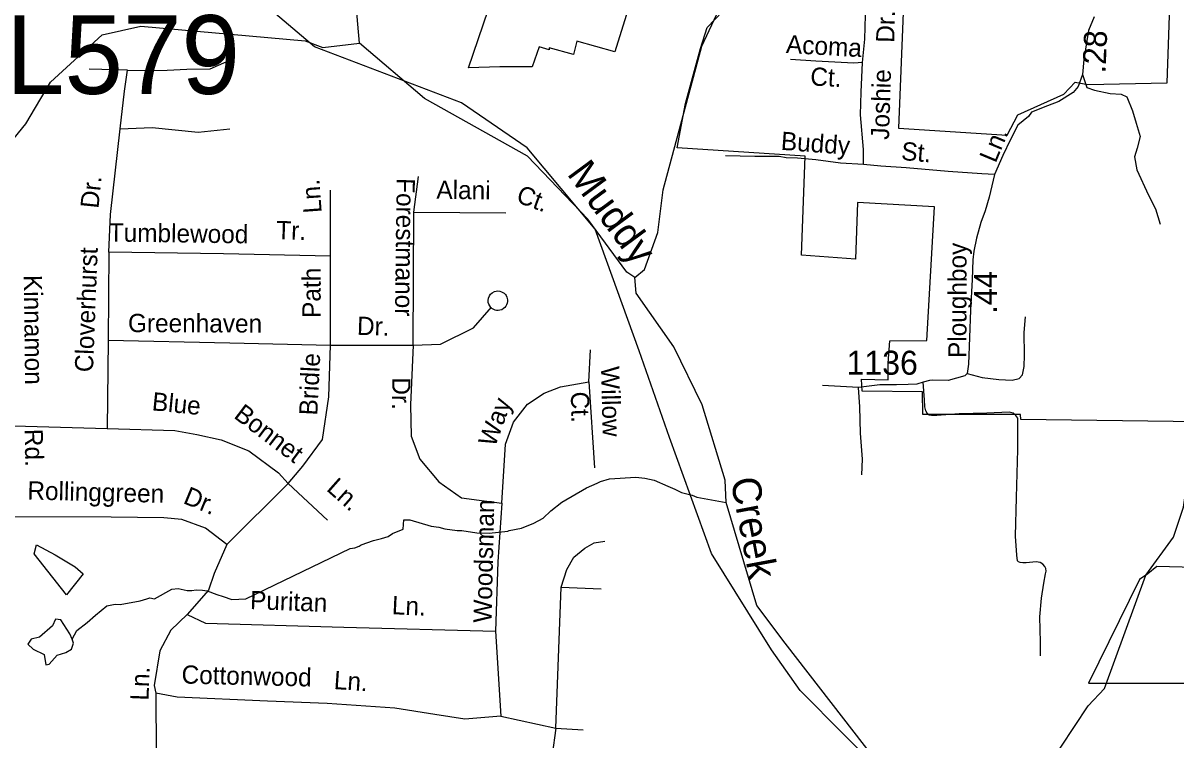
# Model space of a CAD drawing. Extents: x 1547597 to 1699558, y 810033 to 920809.
# Drawn here: x 1595166 to 1601176, y 832546 to 836281 of the extents above; entities that cross this region are included whole.
import ezdxf

# ---------------------------------------------------------------- set-up
doc = ezdxf.new("R2010")
doc.units = 0
for name, color, linetype in [('Exist Boundary Political City Limit New', 7, 'Continuous'), ('Exist Hydrographic Creek Single Shore', 7, 'Continuous'), ('Exist Hydrographic Creek Single Shore Label', 7, 'Continuous'), ('Exist Hydrographic Misc Water Feature', 7, 'Continuous'), ('Exist Road Non-System Type 51', 7, 'Continuous'), ('Exist Road Non-System Type 51 Label', 7, 'Continuous'), ('Exist Road Primary Interstate Structure Cantilever Sign Number Label', 7, 'Continuous'), ('Exist Road Secondary Mileage Hundredths English Label', 7, 'Continuous'), ('Exist Road Secondary Type 51 Attributed', 7, 'Continuous'), ('Exist Road Secondary Type 51 Label', 7, 'Continuous'), ('Exist Road Secondary Type 51 Number Label', 7, 'Continuous'), ('Map Preparation Boundary City Limit Buffer Line', 7, 'Continuous')]:
    doc.layers.add(name, color=color, linetype=linetype)

msp = doc.modelspace()

# ---------------------------------------------------------------- linework, layer by layer
at = {"layer": 'Exist Boundary Political City Limit New'}
for points in [[(1598336.9, 836405), (1598250.8, 836131.5), (1598052.8, 836186.1), (1598034.9, 836117.1), (1597908.3, 836151.6), (1597908.3, 836141.4), (1597857.2, 836156.7), (1597820.1, 836053.2), (1597651.8, 836052.2), (1597488.5, 836048.4), (1597721.5, 836731.6)], [(1599758.1, 836422.3), (1599730, 835733.3), (1600296.4, 835696.1), (1600352.5, 835802.1), (1600591.8, 835911.1), (1600651.1, 835973.4), (1600716.5, 835961), (1601131.1, 835970.3), (1601154.7, 836671.8)], [(1595159.9, 823742.9), (1596126.5, 824626.4), (1596938.9, 825577.9), (1598671.6, 827755.3), (1599119.8, 828312.6), (1599862.2, 829685.3), (1600674.7, 831289.2), (1600128.4, 831887.3), (1599217.9, 832804.7), (1599067.4, 833015.2), (1598754.8, 833517.5), (1598535.5, 834121.7), (1598377.2, 834572.6), (1598149, 835207), (1597793.5, 835631), (1597451.9, 835864.5), (1596684.8, 836157), (1596268.5, 836512.2)], [(1598575.3, 835630.2), (1598620.4, 835861.2), (1598698.3, 836148), (1598732.6, 836257.1), (1598854.2, 836384.9)], [(1601293.8, 834204.1), (1600367.5, 834215.4), (1600365.1, 834242.3), (1599856.8, 834242.2), (1599854.3, 834359.7), (1599540.1, 834364.1), (1599537.6, 834425.2), (1599675.7, 834421.5), (1599675.7, 834509.5), (1599684.2, 834625.6), (1599878, 834626.7), (1599917.6, 835323.4), (1599517, 835345.9), (1599505.8, 835051), (1599224.5, 835071.3), (1599242.5, 835586.8), (1598575.3, 835630.2)], [(1603421.4, 832669.8), (1601491.4, 833138.1), (1601538.1, 833437.3), (1601077.1, 833450.4), (1601028.9, 833411.5), (1600986.1, 833381.7), (1600719.9, 832841.9), (1601453.4, 832841.9), (1601429.8, 832383.4), (1602099.7, 832365), (1602643.2, 832306.7), (1603010, 832154), (1603216.6, 832429.6), (1603421.4, 832669.8)]]:
    msp.add_lwpolyline(points, dxfattribs=at)
at = {"layer": 'Exist Hydrographic Creek Single Shore'}
for points in [[(1596920.6, 836176.3), (1596899.6, 836416.3), (1596863.6, 836853.5), (1596841.5, 837060.8), (1596739.7, 837571.8), (1596462.6, 838056.7), (1596145.6, 838660.5), (1595871.6, 839391.6)], [(1600064.7, 831799.1), (1600148.6, 831863), (1600718.7, 832724.7), (1600803.7, 832814.9), (1601019.6, 833404.6), (1601163.6, 833602), (1601215.6, 833758.5), (1601280.6, 834216.7), (1601410.6, 834647.4), (1601633.6, 835105.8), (1601705.6, 835495), (1601841.7, 835653), (1602126.7, 835808.1), (1602210.6, 835881.9), (1602311.6, 835929.1), (1602691.7, 836256.2), (1603153.7, 837143)], [(1598355.7, 834955.5), (1598405.6, 834997.3), (1598475.6, 835189.5), (1598503.6, 835412.1), (1598704.7, 836159.8), (1598859.6, 836491.5)], [(1598355.7, 834955.5), (1598313.6, 834982.7), (1598109.6, 835259.3), (1597796.6, 835587.3), (1597258.6, 835887.1), (1596920.6, 836176.3)], [(1600064.7, 831799.1), (1600023.7, 831842.6), (1599860.6, 832108.5), (1599793, 832208.7), (1599139.7, 833050.6), (1598991.5, 833246), (1598831.6, 833783.8), (1598825.6, 833898.9), (1598705.6, 834291.9), (1598559.6, 834593.6), (1598362.6, 834873.4), (1598355.7, 834955.5)]]:
    msp.add_lwpolyline(points, dxfattribs=at)
at = {"layer": 'Exist Hydrographic Misc Water Feature'}
for points in [[(1594009.6, 834813.8), (1594447.6, 835074.1), (1594649.6, 835237.5), (1594826.6, 835444), (1595011.6, 835551.9), (1595181.6, 835755.2), (1595309.6, 835972.6), (1595579.6, 836219.9), (1595779.6, 836265), (1596637.6, 836188.6), (1596728.6, 836153.9), (1596920.6, 836176.3)], [(1597151.9, 833693.6), (1597181.8, 833693.3), (1597293.3, 833659.8), (1597333.2, 833655.2), (1597365.1, 833646.7), (1597428.9, 833637.9), (1597452.9, 833637.6), (1597532.7, 833624.4), (1597596.7, 833623.5), (1597692.7, 833634.2), (1597700.7, 833638.1), (1597764.9, 833649.2), (1597829.2, 833676.3), (1597877.5, 833701.6), (1597918, 833739), (1597974.6, 833784.2), (1598103.6, 833860.4), (1598159.8, 833883.6), (1598175.9, 833893.4), (1598224.1, 833906.7), (1598360.2, 833914.8), (1598408.1, 833910.2), (1598455.9, 833899.5), (1598527.4, 833868.5), (1598563.2, 833852), (1598599, 833835.5), (1598654.7, 833820.7), (1598678.5, 833810.4), (1598831.6, 833783.8)], [(1595421.8, 833072), (1595446.9, 833115.6), (1595501.4, 833157.4), (1595544.7, 833196.5), (1595602.6, 833245.7), (1595647.4, 833254.4), (1595672, 833251.5), (1595777.5, 833271.7), (1595811.2, 833282.2), (1595827.3, 833285.9), (1595851.3, 833281.9), (1595942.4, 833331.1), (1595974.5, 833334.6), (1596021.5, 833325.6), (1596045.4, 833325.2), (1596068.8, 833328.3), (1596102.3, 833327.2), (1596126.2, 833322.9), (1596176.7, 833304.6), (1596209.9, 833293), (1596254.7, 833277.1), (1596328.5, 833281.4), (1596871.9, 833544), (1596896, 833547.7), (1596918.4, 833556.4), (1596929.7, 833562.4), (1596994, 833585.6), (1597034.1, 833595.4), (1597070.2, 833607), (1597091.8, 833621.3), (1597148.1, 833644.5), (1597151.9, 833693.6)], [(1595479.7, 833412.1), (1595392.9, 833302.1), (1595225.2, 833516.3), (1595236.8, 833562.6), (1595333.6, 833510.5), (1595437.7, 833448.3), (1595479.7, 833412.1)], [(1595410.3, 833099.5), (1595364, 833171.9), (1595335.1, 833174.8), (1595319.2, 833141.5), (1595252.7, 833082.2), (1595207.9, 833070.6), (1595190.5, 833046), (1595219.4, 833019.9), (1595277.3, 832991), (1595285.9, 832937.5), (1595301.8, 832940.4), (1595343.8, 832988.1), (1595390, 833002.6), (1595419, 833019.9), (1595429.1, 833050.3), (1595421.8, 833072), (1595410.3, 833099.5)]]:
    msp.add_lwpolyline(points, dxfattribs=at)
at = {"layer": 'Exist Road Non-System Type 51'}
for p, q in [((1597943.5, 832607.4), (1597972, 833342.7)), ((1597972, 833342.7), (1598180.5, 833333.5)), ((1597943.5, 832607.4), (1598085.7, 832598.2))]:
    msp.add_line(p, q, dxfattribs=at)
for points in [[(1599542.7, 836075.3), (1599554.2, 836197), (1599557.1, 836321.7), (1599560, 836423.1)], [(1595711.1, 836035.9), (1595830.7, 836033.5), (1595916.9, 836035.9), (1596019.7, 836040.7), (1596141.7, 836043.1), (1596256.5, 836093.4)], [(1599542.7, 836075.3), (1599496.8, 836071.3), (1599299.3, 836081.9), (1599167.7, 836091.5)], [(1599548, 835544.9), (1599547, 835622.8), (1599532.1, 835802.6), (1599535.5, 835920.4), (1599542.7, 836075.3)], [(1595711.1, 836035.9), (1595510.2, 836040.7)], [(1595672.9, 835729.4), (1595694.4, 835925.8), (1595711.1, 836035.9)], [(1600689.3, 836012.4), (1600711.3, 835945.7), (1600751.9, 835931.2), (1600833, 835913.8), (1600890.9, 835910.9), (1600919.8, 835896.4), (1600948.8, 835824), (1600969.1, 835760.2), (1600989.3, 835690.7), (1600974.8, 835629.8), (1600960.4, 835583.4), (1600971.9, 835516.8), (1601032.8, 835383.5), (1601070.4, 835313.9), (1601093.6, 835232.8)], [(1595613.6, 835087.3), (1595621.8, 835284.1), (1595672.9, 835729.4)], [(1595672.9, 835729.4), (1595840.3, 835736.6), (1596079.5, 835712.7), (1596244.6, 835729.4)], [(1599548, 835544.9), (1599428.2, 835550.4), (1599299.4, 835568.2), (1599203.9, 835576.9), (1599144.9, 835578.9), (1599108.3, 835585.6), (1599047.5, 835585.6), (1598980.9, 835585.6), (1598827.4, 835588.5)], [(1600229.5, 835491.3), (1600163.6, 835496), (1599988.9, 835507.2), (1599769.5, 835526), (1599637.9, 835535.7), (1599548, 835544.9)], [(1597203.3, 835296.4), (1597227.9, 835481)], [(1596769, 835066.8), (1596769, 835411.2)], [(1597199.2, 834603.5), (1597203.3, 835296.4)], [(1597203.3, 835296.4), (1597682.7, 835292.3)], [(1595613.6, 835087.3), (1595609.5, 834628.1)], [(1596769, 835066.8), (1596211.8, 835079.1), (1595613.6, 835087.3)], [(1596769, 834603.5), (1596769, 835066.8)], [(1597610.7, 834794.2), (1597604.8, 834799.3), (1597598.8, 834807.2), (1597593.9, 834816.5), (1597591.5, 834826), (1597590.5, 834836.2), (1597592.6, 834847.7), (1597597.6, 834859.9), (1597603.8, 834867.9), (1597612, 834875.8), (1597624.1, 834881.9), (1597632.9, 834884.4), (1597641, 834885.2), (1597652.1, 834883.6), (1597659.9, 834881.6), (1597668, 834877.4), (1597673.5, 834873.5), (1597680.4, 834866.8), (1597684.7, 834860.9), (1597688.7, 834853.4), (1597690.6, 834846.6), (1597691.9, 834838.7), (1597691.5, 834830.7), (1597690.5, 834822.5), (1597687.3, 834812.2), (1597683.4, 834805.5), (1597678.5, 834799.8), (1597671.3, 834793.3), (1597661.4, 834787.7), (1597652.3, 834784.7), (1597642.3, 834783.7), (1597634.9, 834784.3), (1597627.1, 834785.6), (1597620, 834788.8), (1597610.7, 834794.2)], [(1597199.2, 834603.5), (1597342.6, 834607.6), (1597514.7, 834693.7), (1597608.9, 834800.3)], [(1600087, 834456.1), (1600166.6, 834433.6), (1600252.4, 834424.4), (1600322.2, 834421.4), (1600358.4, 834429.1), (1600376.6, 834448.7), (1600385.1, 834492.6), (1600385.9, 834550.6), (1600385.5, 834668.5), (1600392.5, 834750.4)], [(1595609.5, 834628.1), (1595605.4, 834168.8)], [(1595609.5, 834628.1), (1596244.6, 834615.8), (1596769, 834603.5)], [(1596547.8, 833881.8), (1596625.6, 833972), (1596728, 834111.4), (1596760.8, 834332.9), (1596769, 834603.5)], [(1596769, 834603.5), (1597199.2, 834603.5)], [(1597199.2, 834603.5), (1597186.1, 834292.2), (1597190.2, 834128.2), (1597235.3, 834009.3), (1597333.6, 833890.4), (1597452.4, 833808.4), (1597661.4, 833779.7)], [(1598116.1, 834411.1), (1598124.3, 834579.3)], [(1597661.4, 833779.7), (1597681.8, 834087.2), (1597722.8, 834202), (1597796.6, 834296.3), (1597882.6, 834353.7), (1597968.6, 834386.5), (1598116.1, 834411.1)], [(1598116.1, 834411.1), (1598144.8, 833964.2)], [(1599538.8, 833927.8), (1599541.9, 834009.8), (1599531.8, 834143.9), (1599527.6, 834281.8), (1599520.8, 834381.8)], [(1600469.4, 832984.4), (1600470.2, 833056.2), (1600466.1, 833188.2), (1600475.2, 833284.1), (1600488.3, 833363.8), (1600496.8, 833411.7), (1600498.9, 833425.5), (1600497.2, 833439.7), (1600492.6, 833450.4), (1600481.7, 833461.8), (1600467.6, 833470.9), (1600447.7, 833474.3), (1600395.8, 833469), (1600378.3, 833468.5), (1600363.8, 833471.4), (1600355.2, 833474.4), (1600349.9, 833479.7), (1600346.3, 833509.6), (1600339.7, 833607.6), (1600344.2, 833809.4), (1600351.5, 834059.2), (1600351.3, 834185.3), (1600351.6, 834223.1), (1600341.9, 834237.3), (1600328.3, 834247.8), (1600306.2, 834253.8), (1600190.3, 834249.2), (1600046.3, 834245.1), (1599930.5, 834236.6), (1599901.4, 834236.4), (1599889.1, 834238.7), (1599880.6, 834245.3), (1599872.1, 834260.6), (1599867.1, 834281.3), (1599865.5, 834317.4), (1599859.3, 834410.5)], [(1595118.1, 834183.1), (1595605.4, 834168.8)], [(1595605.4, 834168.8), (1595958, 834158.5), (1596072.7, 834138), (1596199.7, 834109.3), (1596343.1, 834051.9), (1596498.8, 833937), (1596547.8, 833881.8)], [(1596547.8, 833881.8), (1596228.4, 833563.9)], [(1596547.8, 833881.8), (1596752.8, 833691)], [(1597661.4, 833779.7), (1597640.9, 833474.3), (1597628.6, 833113.5)], [(1596228.4, 833563.9), (1596117.8, 833650), (1595994.8, 833695.1), (1595900.6, 833703.3), (1595626.1, 833707.4), (1595122.2, 833709.3)], [(1596228.4, 833563.9), (1596161.9, 833412.8), (1596133.2, 833326.7), (1596022.6, 833199.6)], [(1597972, 833342.7), (1598000.4, 833434.7), (1598038.3, 833499), (1598095.2, 833545), (1598142.6, 833572.5), (1598199.5, 833581.7)], [(1596022.6, 833199.6), (1595936.5, 833117.6), (1595879.2, 833011), (1595850.5, 832830.6), (1595858.7, 832789.6)], [(1596022.6, 833199.6), (1596116.8, 833154.5), (1596837.9, 833134), (1597628.6, 833113.5)], [(1597628.6, 833113.5), (1597657.3, 832670.7)], [(1597657.3, 832670.7), (1597468.8, 832654.3), (1597313.2, 832678.9), (1597104.2, 832711.7), (1596751.8, 832736.3), (1596440.5, 832748.6), (1595969.3, 832769.1), (1595858.7, 832789.6)], [(1595858.7, 832789.6), (1595859.6, 832475.9), (1595863.7, 832340.5)], [(1597657.3, 832670.7), (1597943.5, 832607.4)], [(1597943.5, 832607.4), (1597924.6, 832469.5), (1597877.2, 832386.8), (1597782.4, 832267.3), (1597716, 832184.5), (1597611.7, 832037.5), (1597492.5, 831855.5)]]:
    msp.add_lwpolyline(points, dxfattribs=at)
at = {"layer": 'Exist Road Secondary Type 51 Attributed'}
msp.add_lwpolyline([(1600750, 836313.7), (1600719.5, 836241.4), (1600695.6, 836090.7), (1600689.3, 836012.4), (1600666, 835950.3), (1600639.8, 835919), (1600564.8, 835871.8), (1600506.9, 835850.3), (1600423.2, 835816), (1600407.1, 835794.4), (1600352.5, 835748.2), (1600313.9, 835675.2), (1600273.1, 835591.5), (1600229.5, 835491.3), (1600202.4, 835373.3), (1600181, 835302.5), (1600159.5, 835242.4), (1600135.9, 835160.8), (1600123, 835092.1), (1600116.6, 835047), (1600114.5, 834945), (1600106, 834786.1), (1600099.5, 834642.3), (1600095.6, 834503.9), (1600087, 834456.1), (1600075.9, 834442.7), (1599988, 834419), (1599909.5, 834420.5), (1599891.5, 834419), (1599859.3, 834410.5), (1599825.8, 834399.7), (1599780.9, 834398), (1599718.8, 834396.6), (1599631.9, 834395.4), (1599520.8, 834381.8), (1599333.3, 834392.2)], dxfattribs=at)
at = {"layer": 'Map Preparation Boundary City Limit Buffer Line'}
for points in [[(1598336.9, 836405), (1598250.8, 836131.5), (1598052.8, 836186.1), (1598034.9, 836117.1), (1597908.3, 836151.6), (1597908.3, 836141.4), (1597857.2, 836156.7), (1597820.1, 836053.2), (1597651.8, 836052.2), (1597488.5, 836048.4), (1597721.5, 836731.6)], [(1599758.1, 836422.3), (1599730, 835733.3), (1600296.4, 835696.1), (1600352.5, 835802.1), (1600591.8, 835911.1), (1600651.1, 835973.4), (1600716.5, 835961), (1601131.1, 835970.3), (1601154.7, 836671.8)], [(1595159.9, 823742.9), (1596126.5, 824626.4), (1596938.9, 825577.9), (1598671.6, 827755.3), (1599119.8, 828312.6), (1599862.2, 829685.3), (1600674.7, 831289.2), (1600128.4, 831887.3), (1599217.9, 832804.7), (1599067.4, 833015.2), (1598754.8, 833517.5), (1598535.5, 834121.7), (1598377.2, 834572.6), (1598149, 835207), (1597793.5, 835631), (1597451.9, 835864.5), (1596684.8, 836157), (1596268.5, 836512.2)], [(1598575.3, 835630.2), (1598620.4, 835861.2), (1598698.3, 836148), (1598732.6, 836257.1), (1598854.2, 836384.9)], [(1601293.8, 834204.1), (1600367.5, 834215.4), (1600365.1, 834242.3), (1599856.8, 834242.2), (1599854.3, 834359.7), (1599540.1, 834364.1), (1599537.6, 834425.2), (1599675.7, 834421.5), (1599675.7, 834509.5), (1599684.2, 834625.6), (1599878, 834626.7), (1599917.6, 835323.4), (1599517, 835345.9), (1599505.8, 835051), (1599224.5, 835071.3), (1599242.5, 835586.8), (1598575.3, 835630.2)], [(1603421.4, 832669.8), (1601491.4, 833138.1), (1601538.1, 833437.3), (1601077.1, 833450.4), (1601028.9, 833411.5), (1600986.1, 833381.7), (1600719.9, 832841.9), (1601453.4, 832841.9), (1601429.8, 832383.4), (1602099.7, 832365), (1602643.2, 832306.7), (1603010, 832154), (1603216.6, 832429.6), (1603421.4, 832669.8)]]:
    msp.add_lwpolyline(points, dxfattribs=at)

# ---------------------------------------------------------------- texts
at = {"layer": 'Exist Hydrographic Creek Single Shore Label'}
for s, rotation, p in [('Muddy', 306.41698, (1597998.1, 835494.9)), ('Creek', 280.59968, (1598853.9, 833902.2))]:
    msp.add_text(s, height=150, rotation=rotation, dxfattribs=at).set_placement(p)
at = {"layer": 'Exist Road Non-System Type 51 Label'}
for s, rotation, p in [('Dr.', 88.46528, (1599707.6, 836177.4)), ('Acoma', 356.92472, (1599141.7, 836124.8)), ('Ct.', 356.92472, (1599268.2, 835956.3)), ('Joshie', 88.35044, (1599680.4, 835672.1)), ('Buddy', 355.76323, (1599114.4, 835620.9)), ('St.', 355.08589, (1599741.4, 835568.1)), ('Dr.', 84.17889, (1595559.3, 835312.4)), ('Alani', 359.26063, (1597320.7, 835365.8)), ('Ln.', 94.13494, (1596723.3, 835293.8)), ('Forestmanor', 269.30919, (1597114.1, 835473.5)), ('Ct.', 339.71172, (1597731.5, 835350.4)), ('Tumblewood', 359.22041, (1595612.9, 835143)), ('Tr.', 358.18815, (1596485.1, 835155.7)), ('Cloverhurst', 87.76694, (1595530.6, 834460.8)), ('Path', 89.9703, (1596717.7, 834745)), ('Greenhaven', 359.78641, (1595713.3, 834671)), ('Dr.', 357.97079, (1596905.9, 834657.3)), ('Bridle', 87.19751, (1596700, 834235.4)), ('Willow', 271.41108, (1598179.1, 834492.2)), ('Dr.', 269.64749, (1597091.1, 834435.5)), ('Blue', 354.27995, (1595835.3, 834264)), ('Way', 69.94343, (1597626.3, 834067.8)), ('Ct.', 271.41108, (1598021.6, 834360)), ('Bonnet', 322.89369, (1596260, 834227.5)), ('Ln.', 318.41996, (1596743.3, 833849.2)), ('Rollinggreen', 358.58847, (1595188.1, 833799.1)), ('Dr.', 337.51556, (1595996.1, 833781.2)), ('Woodsman', 88.65138, (1597608.3, 833155.8)), ('Puritan', 357.8499, (1596348.5, 833228.2)), ('Ln.', 357.44858, (1597087.4, 833201.6)), ('Ln.', 87.69384, (1595819.9, 832750.1)), ('Cottonwood', 358.65091, (1595991.8, 832840.4)), ('Ln.', 356.04979, (1596784.3, 832811.8))]:
    msp.add_text(s, height=95, rotation=rotation, dxfattribs=at).set_placement(p)
at = {"layer": 'Exist Road Primary Interstate Structure Cantilever Sign Number Label'}
msp.add_text('L579', height=410.1, dxfattribs=at).set_placement((1595077.2, 835911.7))
at = {"layer": 'Exist Road Secondary Mileage Hundredths English Label'}
for s, rotation, p in [('.28', 87.57363, (1600808.7, 836017.6)), ('.44', 89.95641, (1600242.9, 834765.8))]:
    msp.add_text(s, height=120, rotation=rotation, dxfattribs=at).set_placement(p)
at = {"layer": 'Exist Road Secondary Type 51 Label'}
for s, rotation, p in [('Ln.', 67.40028, (1600235.9, 835547.9)), ('Ploughboy', 89.95641, (1600084.1, 834536)), ('Kinnamon', 270.73261, (1595170, 834968.2)), ('Rd.', 271.31528, (1595174, 834165.9))]:
    msp.add_text(s, height=95, rotation=rotation, dxfattribs=at).set_placement(p)
at = {"layer": 'Exist Road Secondary Type 51 Number Label'}
msp.add_text('1136', height=125, dxfattribs=at).set_placement((1599459, 834449))

doc.saveas('drawing.dxf')
